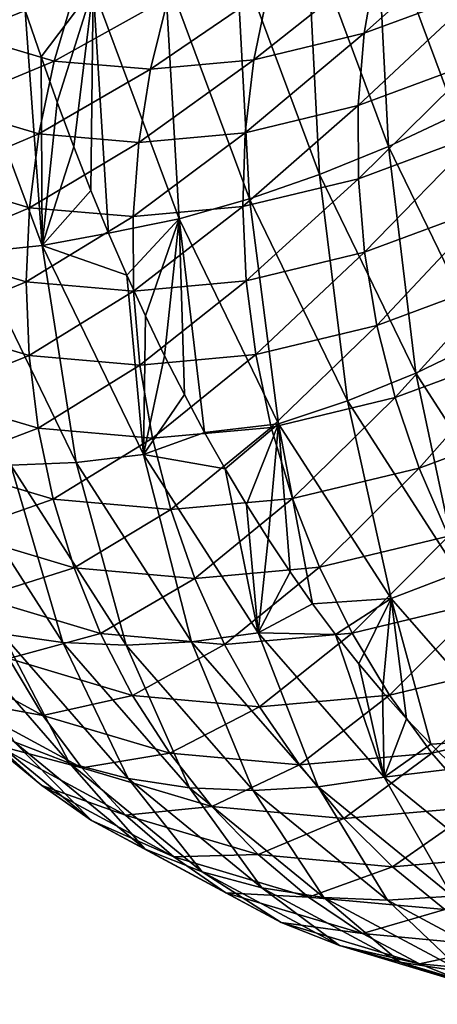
# Model space of a CAD drawing. Header units: millimetres. Extents: x -522 to 188, y -54 to 63.
# Tile 896 of 1056: x 5.9 to 7.5, y -53.7 to -49.92. Entities that reach past the tile are written whole.
import ezdxf

# ---------------------------------------------------------------- set-up
doc = ezdxf.new("R2010")
doc.units = ezdxf.units.MM
doc.header["$LTSCALE"] = 65.185185
doc.layers.add('39', color=7, linetype='CONTINUOUS')
doc.layers.add('40', color=7, linetype='CONTINUOUS')

msp = doc.modelspace()

# ---------------------------------------------------------------- linework, layer by layer
at = {"layer": '39', "linetype": 'CONTINUOUS'}
for points in [[(7.5739, -50.2864, 0.5325), (7.5239, -49.3472, 1.0162), (7.2667, -49.461, 1.0671), (7.5739, -50.2864, 0.5325)], [(7.3156, -50.4078, 0.5474), (7.2667, -49.461, 1.0671), (7.0015, -49.564, 1.0943), (7.3156, -50.4078, 0.5474)], [(7.5739, -50.2864, 0.5325), (7.2667, -49.461, 1.0671), (7.3156, -50.4078, 0.5474), (7.5739, -50.2864, 0.5325)], [(7.051, -50.5153, 0.5398), (7.0015, -49.564, 1.0943), (6.7307, -49.6552, 1.0976), (7.051, -50.5153, 0.5398)], [(7.3156, -50.4078, 0.5474), (7.0015, -49.564, 1.0943), (7.051, -50.5153, 0.5398), (7.3156, -50.4078, 0.5474)], [(6.7307, -49.6552, 1.0976), (6.4567, -49.7338, 1.077), (6.7823, -50.6079, 0.5098), (6.7307, -49.6552, 1.0976)], [(7.051, -50.5153, 0.5398), (6.7307, -49.6552, 1.0976), (6.7823, -50.6079, 0.5098), (7.051, -50.5153, 0.5398)], [(6.1821, -49.799, 1.0326), (6.5121, -50.6849, 0.4576), (6.4567, -49.7338, 1.077), (6.1821, -49.799, 1.0326)], [(6.4567, -49.7338, 1.077), (6.5121, -50.6849, 0.4576), (6.7823, -50.6079, 0.5098), (6.4567, -49.7338, 1.077)], [(5.9211, -49.8855, 0.9448), (5.9813, -50.0631, 0.8399), (6.1821, -49.799, 1.0326), (5.9211, -49.8855, 0.9448)], [(5.9813, -50.0631, 0.8399), (6.0434, -50.2376, 0.7316), (6.1821, -49.799, 1.0326), (5.9813, -50.0631, 0.8399)], [(6.0434, -50.2376, 0.7316), (6.1073, -50.4087, 0.6201), (6.1821, -49.799, 1.0326), (6.0434, -50.2376, 0.7316)], [(6.1073, -50.4087, 0.6201), (6.1732, -50.5764, 0.5053), (6.1821, -49.799, 1.0326), (6.1073, -50.4087, 0.6201)], [(6.1732, -50.5764, 0.5053), (6.241, -50.7406, 0.3872), (6.1821, -49.799, 1.0326), (6.1732, -50.5764, 0.5053)], [(6.1821, -49.799, 1.0326), (6.241, -50.7406, 0.3872), (6.5121, -50.6849, 0.4576), (6.1821, -49.799, 1.0326)], [(7.6775, -51.1536, -0.0791), (7.5739, -50.2864, 0.5325), (7.3156, -50.4078, 0.5474), (7.6775, -51.1536, -0.0791)], [(7.4206, -51.2769, -0.1001), (7.3156, -50.4078, 0.5474), (7.051, -50.5153, 0.5398), (7.4206, -51.2769, -0.1001)], [(7.6775, -51.1536, -0.0791), (7.3156, -50.4078, 0.5474), (7.4206, -51.2769, -0.1001), (7.6775, -51.1536, -0.0791)], [(7.051, -50.5153, 0.5398), (6.7823, -50.6079, 0.5098), (7.1586, -51.3831, -0.1418), (7.051, -50.5153, 0.5398)], [(7.4206, -51.2769, -0.1001), (7.051, -50.5153, 0.5398), (7.1586, -51.3831, -0.1418), (7.4206, -51.2769, -0.1001)], [(6.5121, -50.6849, 0.4576), (6.8939, -51.4714, -0.2037), (6.7823, -50.6079, 0.5098), (6.5121, -50.6849, 0.4576)], [(6.7823, -50.6079, 0.5098), (6.8939, -51.4714, -0.2037), (7.1586, -51.3831, -0.1418), (6.7823, -50.6079, 0.5098)], [(6.241, -50.7406, 0.3872), (6.3107, -50.9012, 0.266), (6.5121, -50.6849, 0.4576), (6.241, -50.7406, 0.3872)], [(6.3107, -50.9012, 0.266), (6.3824, -51.058, 0.1415), (6.5121, -50.6849, 0.4576), (6.3107, -50.9012, 0.266)], [(6.3824, -51.058, 0.1415), (6.4561, -51.2109, 0.0138), (6.5121, -50.6849, 0.4576), (6.3824, -51.058, 0.1415)], [(6.4561, -51.2109, 0.0138), (6.5317, -51.3598, -0.1169), (6.5121, -50.6849, 0.4576), (6.4561, -51.2109, 0.0138)], [(6.5317, -51.3598, -0.1169), (6.6092, -51.5045, -0.2507), (6.5121, -50.6849, 0.4576), (6.5317, -51.3598, -0.1169)], [(6.5121, -50.6849, 0.4576), (6.6092, -51.5045, -0.2507), (6.8939, -51.4714, -0.2037), (6.5121, -50.6849, 0.4576)], [(7.8379, -51.9248, -0.8151), (7.6775, -51.1536, -0.0791), (7.4206, -51.2769, -0.1001), (7.8379, -51.9248, -0.8151)], [(7.4206, -51.2769, -0.1001), (7.1586, -51.3831, -0.1418), (7.5838, -52.0434, -0.8702), (7.4206, -51.2769, -0.1001)], [(7.8379, -51.9248, -0.8151), (7.4206, -51.2769, -0.1001), (7.5838, -52.0434, -0.8702), (7.8379, -51.9248, -0.8151)], [(6.8939, -51.4714, -0.2037), (7.3257, -52.1419, -0.9434), (7.1586, -51.3831, -0.1418), (6.8939, -51.4714, -0.2037)], [(7.1586, -51.3831, -0.1418), (7.3257, -52.1419, -0.9434), (7.5838, -52.0434, -0.8702), (7.1586, -51.3831, -0.1418)], [(6.6092, -51.5045, -0.2507), (6.6887, -51.645, -0.3875), (6.8939, -51.4714, -0.2037), (6.6092, -51.5045, -0.2507)], [(6.6887, -51.645, -0.3875), (6.7699, -51.7812, -0.527), (6.8939, -51.4714, -0.2037), (6.6887, -51.645, -0.3875)], [(6.7699, -51.7812, -0.527), (6.853, -51.9129, -0.6694), (6.8939, -51.4714, -0.2037), (6.7699, -51.7812, -0.527)], [(6.853, -51.9129, -0.6694), (6.9377, -52.04, -0.8144), (6.8939, -51.4714, -0.2037), (6.853, -51.9129, -0.6694)], [(6.9377, -52.04, -0.8144), (7.0242, -52.1624, -0.962), (6.8939, -51.4714, -0.2037), (6.9377, -52.04, -0.8144)], [(6.8939, -51.4714, -0.2037), (7.0242, -52.1624, -0.962), (7.3257, -52.1419, -0.9434), (6.8939, -51.4714, -0.2037)], [(7.3257, -52.1419, -0.9434), (7.799, -52.6834, -1.747), (7.5838, -52.0434, -0.8702), (7.3257, -52.1419, -0.9434)], [(7.0242, -52.1624, -0.962), (7.1122, -52.28, -1.112), (7.3257, -52.1419, -0.9434), (7.0242, -52.1624, -0.962)], [(7.1122, -52.28, -1.112), (7.2018, -52.3928, -1.2644), (7.3257, -52.1419, -0.9434), (7.1122, -52.28, -1.112)], [(7.2018, -52.3928, -1.2644), (7.2927, -52.5007, -1.419), (7.3257, -52.1419, -0.9434), (7.2018, -52.3928, -1.2644)], [(7.2927, -52.5007, -1.419), (7.385, -52.6037, -1.5756), (7.3257, -52.1419, -0.9434), (7.2927, -52.5007, -1.419)], [(7.385, -52.6037, -1.5756), (7.4786, -52.7017, -1.7341), (7.3257, -52.1419, -0.9434), (7.385, -52.6037, -1.5756)], [(7.3257, -52.1419, -0.9434), (7.4786, -52.7017, -1.7341), (7.799, -52.6834, -1.747), (7.3257, -52.1419, -0.9434)], [(7.4786, -52.7017, -1.7341), (7.5732, -52.7947, -1.8944), (7.799, -52.6834, -1.747), (7.4786, -52.7017, -1.7341)]]:
    msp.add_3dface(points, dxfattribs=at)
at = {"layer": '40', "linetype": 'CONTINUOUS'}
for points in [[(7.6724, -49.8059, -9.4788), (7.2228, -49.9727, -8.7269), (7.71, -49.5379, -9.3869), (7.6724, -49.8059, -9.4788)], [(7.71, -49.5379, -9.3869), (7.2228, -49.9727, -8.7269), (7.2691, -49.7014, -8.6496), (7.71, -49.5379, -9.3869)], [(6.1129, -49.8062, -6.7083), (5.6895, -49.9784, -6.1456), (5.7858, -49.7095, -6.1543), (6.1129, -49.8062, -6.7083)], [(7.2228, -49.9727, -8.7269), (6.799, -50.0746, -8.0166), (7.2691, -49.7014, -8.6496), (7.2228, -49.9727, -8.7269)], [(7.2691, -49.7014, -8.6496), (6.799, -50.0746, -8.0166), (6.8554, -49.8009, -7.9565), (7.2691, -49.7014, -8.6496)], [(6.799, -50.0746, -8.0166), (6.4017, -50.111, -7.3492), (6.8554, -49.8009, -7.9565), (6.799, -50.0746, -8.0166)], [(6.8554, -49.8009, -7.9565), (6.4017, -50.111, -7.3492), (6.4697, -49.8363, -7.3092), (6.8554, -49.8009, -7.9565)], [(6.0316, -50.0797, -6.7253), (5.6895, -49.9784, -6.1456), (6.1129, -49.8062, -6.7083), (6.0316, -50.0797, -6.7253)], [(6.4697, -49.8363, -7.3092), (6.0316, -50.0797, -6.7253), (6.1129, -49.8062, -6.7083), (6.4697, -49.8363, -7.3092)], [(6.4017, -50.111, -7.3492), (6.0316, -50.0797, -6.7253), (6.4697, -49.8363, -7.3092), (6.4017, -50.111, -7.3492)], [(7.6583, -50.0801, -9.5582), (7.1997, -50.2501, -8.7914), (7.6724, -49.8059, -9.4788), (7.6583, -50.0801, -9.5582)], [(7.6724, -49.8059, -9.4788), (7.1997, -50.2501, -8.7914), (7.2228, -49.9727, -8.7269), (7.6724, -49.8059, -9.4788)], [(5.9855, -50.7879, 0.2921), (5.9211, -49.8855, 0.9448), (5.6494, -49.8864, 0.8779), (5.9855, -50.7879, 0.2921)], [(5.9855, -50.7879, 0.2921), (5.6494, -49.8864, 0.8779), (5.725, -50.8147, 0.1776), (5.9855, -50.7879, 0.2921)], [(5.9813, -50.0631, 0.8399), (5.9211, -49.8855, 0.9448), (5.9855, -50.7879, 0.2921), (5.9813, -50.0631, 0.8399)], [(6.0316, -50.0797, -6.7253), (5.6154, -50.2534, -6.1223), (5.6895, -49.9784, -6.1456), (6.0316, -50.0797, -6.7253)], [(7.1997, -50.2501, -8.7914), (6.7657, -50.3545, -8.0636), (7.2228, -49.9727, -8.7269), (7.1997, -50.2501, -8.7914)], [(7.2228, -49.9727, -8.7269), (6.7657, -50.3545, -8.0636), (6.799, -50.0746, -8.0166), (7.2228, -49.9727, -8.7269)], [(6.0434, -50.2376, 0.7316), (5.9813, -50.0631, 0.8399), (5.9855, -50.7879, 0.2921), (6.0434, -50.2376, 0.7316)], [(5.9729, -50.3593, -6.7283), (5.6154, -50.2534, -6.1223), (6.0316, -50.0797, -6.7253), (5.9729, -50.3593, -6.7283)], [(6.4017, -50.111, -7.3492), (5.9729, -50.3593, -6.7283), (6.0316, -50.0797, -6.7253), (6.4017, -50.111, -7.3492)], [(6.7657, -50.3545, -8.0636), (6.3566, -50.3919, -7.3757), (6.799, -50.0746, -8.0166), (6.7657, -50.3545, -8.0636)], [(6.799, -50.0746, -8.0166), (6.3566, -50.3919, -7.3757), (6.4017, -50.111, -7.3492), (6.799, -50.0746, -8.0166)], [(7.6583, -50.0801, -9.5582), (7.2001, -50.5312, -8.8427), (7.1997, -50.2501, -8.7914), (7.6583, -50.0801, -9.5582)], [(7.6677, -50.3579, -9.6245), (7.2001, -50.5312, -8.8427), (7.6583, -50.0801, -9.5582), (7.6677, -50.3579, -9.6245)], [(6.3566, -50.3919, -7.3757), (5.9729, -50.3593, -6.7283), (6.4017, -50.111, -7.3492), (6.3566, -50.3919, -7.3757)], [(5.9729, -50.3593, -6.7283), (5.5641, -50.5321, -6.0847), (5.6154, -50.2534, -6.1223), (5.9729, -50.3593, -6.7283)], [(6.1073, -50.4087, 0.6201), (6.0434, -50.2376, 0.7316), (5.9855, -50.7879, 0.2921), (6.1073, -50.4087, 0.6201)], [(7.2001, -50.5312, -8.8427), (6.7557, -50.6381, -8.0971), (7.1997, -50.2501, -8.7914), (7.2001, -50.5312, -8.8427)], [(7.1997, -50.2501, -8.7914), (6.7557, -50.6381, -8.0971), (6.7657, -50.3545, -8.0636), (7.1997, -50.2501, -8.7914)], [(5.9372, -50.6426, -6.7172), (5.5641, -50.5321, -6.0847), (5.9729, -50.3593, -6.7283), (5.9372, -50.6426, -6.7172)], [(6.3566, -50.3919, -7.3757), (5.9372, -50.6426, -6.7172), (5.9729, -50.3593, -6.7283), (6.3566, -50.3919, -7.3757)], [(6.7557, -50.6381, -8.0971), (6.3346, -50.6766, -7.3884), (6.7657, -50.3545, -8.0636), (6.7557, -50.6381, -8.0971)], [(6.7657, -50.3545, -8.0636), (6.3346, -50.6766, -7.3884), (6.3566, -50.3919, -7.3757), (6.7657, -50.3545, -8.0636)], [(7.6677, -50.3579, -9.6245), (7.224, -50.8136, -8.8801), (7.2001, -50.5312, -8.8427), (7.6677, -50.3579, -9.6245)], [(7.7006, -50.6369, -9.677), (7.224, -50.8136, -8.8801), (7.6677, -50.3579, -9.6245), (7.7006, -50.6369, -9.677)], [(6.3346, -50.6766, -7.3884), (5.9372, -50.6426, -6.7172), (6.3566, -50.3919, -7.3757), (6.3346, -50.6766, -7.3884)], [(6.1732, -50.5764, 0.5053), (6.1073, -50.4087, 0.6201), (5.9855, -50.7879, 0.2921), (6.1732, -50.5764, 0.5053)], [(5.9372, -50.6426, -6.7172), (5.5362, -50.8117, -6.0331), (5.5641, -50.5321, -6.0847), (5.9372, -50.6426, -6.7172)], [(7.2001, -50.5312, -8.8427), (6.7691, -50.9229, -8.1167), (6.7557, -50.6381, -8.0971), (7.2001, -50.5312, -8.8427)], [(7.224, -50.8136, -8.8801), (6.7691, -50.9229, -8.1167), (7.2001, -50.5312, -8.8427), (7.224, -50.8136, -8.8801)], [(6.241, -50.7406, 0.3872), (6.1732, -50.5764, 0.5053), (5.9855, -50.7879, 0.2921), (6.241, -50.7406, 0.3872)], [(5.9249, -50.9271, -6.6922), (5.5362, -50.8117, -6.0331), (5.9372, -50.6426, -6.7172), (5.9249, -50.9271, -6.6922)], [(6.3346, -50.6766, -7.3884), (5.9249, -50.9271, -6.6922), (5.9372, -50.6426, -6.7172), (6.3346, -50.6766, -7.3884)], [(6.7557, -50.6381, -8.0971), (6.336, -50.9623, -7.3873), (6.3346, -50.6766, -7.3884), (6.7557, -50.6381, -8.0971)], [(6.7691, -50.9229, -8.1167), (6.336, -50.9623, -7.3873), (6.7557, -50.6381, -8.0971), (6.7691, -50.9229, -8.1167)], [(7.7006, -50.6369, -9.677), (7.271, -51.0945, -8.9034), (7.224, -50.8136, -8.8801), (7.7006, -50.6369, -9.677)], [(7.7566, -50.9145, -9.7153), (7.271, -51.0945, -8.9034), (7.7006, -50.6369, -9.677), (7.7566, -50.9145, -9.7153)], [(6.336, -50.9623, -7.3873), (5.9249, -50.9271, -6.6922), (6.3346, -50.6766, -7.3884), (6.336, -50.9623, -7.3873)], [(6.3107, -50.9012, 0.266), (6.241, -50.7406, 0.3872), (5.9855, -50.7879, 0.2921), (6.3107, -50.9012, 0.266)], [(5.9249, -50.9271, -6.6922), (5.5318, -51.09, -5.968), (5.5362, -50.8117, -6.0331), (5.9249, -50.9271, -6.6922)], [(6.1165, -51.6204, -0.5005), (5.9855, -50.7879, 0.2921), (5.725, -50.8147, 0.1776), (6.1165, -51.6204, -0.5005)], [(6.1165, -51.6204, -0.5005), (5.725, -50.8147, 0.1776), (5.8649, -51.6311, -0.6356), (6.1165, -51.6204, -0.5005)], [(6.3749, -51.5895, -0.3824), (6.3107, -50.9012, 0.266), (5.9855, -50.7879, 0.2921), (6.3749, -51.5895, -0.3824)], [(6.3749, -51.5895, -0.3824), (5.9855, -50.7879, 0.2921), (6.1165, -51.6204, -0.5005), (6.3749, -51.5895, -0.3824)], [(7.224, -50.8136, -8.8801), (6.8058, -51.2062, -8.1224), (6.7691, -50.9229, -8.1167), (7.224, -50.8136, -8.8801)], [(7.271, -51.0945, -8.9034), (6.8058, -51.2062, -8.1224), (7.224, -50.8136, -8.8801), (7.271, -51.0945, -8.9034)], [(5.936, -51.21, -6.6535), (5.5318, -51.09, -5.968), (5.9249, -50.9271, -6.6922), (5.936, -51.21, -6.6535)], [(6.336, -50.9623, -7.3873), (5.936, -51.21, -6.6535), (5.9249, -50.9271, -6.6922), (6.336, -50.9623, -7.3873)], [(6.3824, -51.058, 0.1415), (6.3107, -50.9012, 0.266), (6.3749, -51.5895, -0.3824), (6.3824, -51.058, 0.1415)], [(6.7691, -50.9229, -8.1167), (6.3608, -51.2466, -7.3722), (6.336, -50.9623, -7.3873), (6.7691, -50.9229, -8.1167)], [(6.8058, -51.2062, -8.1224), (6.3608, -51.2466, -7.3722), (6.7691, -50.9229, -8.1167), (6.8058, -51.2062, -8.1224)], [(7.7566, -50.9145, -9.7153), (7.3409, -51.3714, -8.9124), (7.271, -51.0945, -8.9034), (7.7566, -50.9145, -9.7153)], [(7.8353, -51.1882, -9.739), (7.3409, -51.3714, -8.9124), (7.7566, -50.9145, -9.7153), (7.8353, -51.1882, -9.739)], [(6.3608, -51.2466, -7.3722), (5.936, -51.21, -6.6535), (6.336, -50.9623, -7.3873), (6.3608, -51.2466, -7.3722)], [(6.4561, -51.2109, 0.0138), (6.3824, -51.058, 0.1415), (6.3749, -51.5895, -0.3824), (6.4561, -51.2109, 0.0138)], [(5.936, -51.21, -6.6535), (5.5511, -51.3642, -5.8899), (5.5318, -51.09, -5.968), (5.936, -51.21, -6.6535)], [(7.271, -51.0945, -8.9034), (6.8654, -51.4856, -8.114), (6.8058, -51.2062, -8.1224), (7.271, -51.0945, -8.9034)], [(7.3409, -51.3714, -8.9124), (6.8654, -51.4856, -8.114), (7.271, -51.0945, -8.9034), (7.3409, -51.3714, -8.9124)], [(7.8353, -51.1882, -9.739), (7.4329, -51.6419, -8.9069), (7.3409, -51.3714, -8.9124), (7.8353, -51.1882, -9.739)], [(7.936, -51.4555, -9.7478), (7.4329, -51.6419, -8.9069), (7.8353, -51.1882, -9.739), (7.936, -51.4555, -9.7478)], [(5.9706, -51.4889, -6.6015), (5.5511, -51.3642, -5.8899), (5.936, -51.21, -6.6535), (5.9706, -51.4889, -6.6015)], [(6.3608, -51.2466, -7.3722), (5.9706, -51.4889, -6.6015), (5.936, -51.21, -6.6535), (6.3608, -51.2466, -7.3722)], [(6.8058, -51.2062, -8.1224), (6.4088, -51.5269, -7.3435), (6.3608, -51.2466, -7.3722), (6.8058, -51.2062, -8.1224)], [(6.5317, -51.3598, -0.1169), (6.4561, -51.2109, 0.0138), (6.3749, -51.5895, -0.3824), (6.5317, -51.3598, -0.1169)], [(6.8654, -51.4856, -8.114), (6.4088, -51.5269, -7.3435), (6.8058, -51.2062, -8.1224), (6.8654, -51.4856, -8.114)], [(6.4088, -51.5269, -7.3435), (5.9706, -51.4889, -6.6015), (6.3608, -51.2466, -7.3722), (6.4088, -51.5269, -7.3435)], [(5.9706, -51.4889, -6.6015), (5.5938, -51.6319, -5.7996), (5.5511, -51.3642, -5.8899), (5.9706, -51.4889, -6.6015)], [(6.6092, -51.5045, -0.2507), (6.5317, -51.3598, -0.1169), (6.3749, -51.5895, -0.3824), (6.6092, -51.5045, -0.2507)], [(7.3409, -51.3714, -8.9124), (6.9475, -51.7584, -8.0916), (6.8654, -51.4856, -8.114), (7.3409, -51.3714, -8.9124)], [(7.4329, -51.6419, -8.9069), (6.9475, -51.7584, -8.0916), (7.3409, -51.3714, -8.9124), (7.4329, -51.6419, -8.9069)], [(7.936, -51.4555, -9.7478), (7.5463, -51.9035, -8.8871), (7.4329, -51.6419, -8.9069), (7.936, -51.4555, -9.7478)], [(6.0282, -51.7611, -6.5365), (5.5938, -51.6319, -5.7996), (5.9706, -51.4889, -6.6015), (6.0282, -51.7611, -6.5365)], [(6.4088, -51.5269, -7.3435), (6.0282, -51.7611, -6.5365), (5.9706, -51.4889, -6.6015), (6.4088, -51.5269, -7.3435)], [(6.8654, -51.4856, -8.114), (6.4795, -51.8006, -7.3013), (6.4088, -51.5269, -7.3435), (6.8654, -51.4856, -8.114)], [(6.9475, -51.7584, -8.0916), (6.4795, -51.8006, -7.3013), (6.8654, -51.4856, -8.114), (6.9475, -51.7584, -8.0916)], [(6.4795, -51.8006, -7.3013), (6.0282, -51.7611, -6.5365), (6.4088, -51.5269, -7.3435), (6.4795, -51.8006, -7.3013)], [(6.6887, -51.645, -0.3875), (6.6092, -51.5045, -0.2507), (6.3749, -51.5895, -0.3824), (6.6887, -51.645, -0.3875)], [(6.5595, -52.3087, -1.2592), (6.3749, -51.5895, -0.3824), (6.1165, -51.6204, -0.5005), (6.5595, -52.3087, -1.2592)], [(6.8155, -52.274, -1.1371), (6.6887, -51.645, -0.3875), (6.3749, -51.5895, -0.3824), (6.8155, -52.274, -1.1371)], [(6.8155, -52.274, -1.1371), (6.3749, -51.5895, -0.3824), (6.5595, -52.3087, -1.2592), (6.8155, -52.274, -1.1371)], [(6.0282, -51.7611, -6.5365), (5.6595, -51.8908, -5.6979), (5.5938, -51.6319, -5.7996), (6.0282, -51.7611, -6.5365)], [(6.0657, -52.3105, -1.5457), (5.6224, -51.6215, -0.7864), (5.8323, -52.2778, -1.7074), (6.0657, -52.3105, -1.5457)], [(6.0657, -52.3105, -1.5457), (5.8649, -51.6311, -0.6356), (5.6224, -51.6215, -0.7864), (6.0657, -52.3105, -1.5457)], [(6.3088, -52.3209, -1.3958), (6.1165, -51.6204, -0.5005), (5.8649, -51.6311, -0.6356), (6.3088, -52.3209, -1.3958)], [(6.3088, -52.3209, -1.3958), (5.8649, -51.6311, -0.6356), (6.0657, -52.3105, -1.5457), (6.3088, -52.3209, -1.3958)], [(6.5595, -52.3087, -1.2592), (6.1165, -51.6204, -0.5005), (6.3088, -52.3209, -1.3958), (6.5595, -52.3087, -1.2592)], [(6.7699, -51.7812, -0.527), (6.6887, -51.645, -0.3875), (6.8155, -52.274, -1.1371), (6.7699, -51.7812, -0.527)], [(7.4329, -51.6419, -8.9069), (7.0513, -52.0222, -8.0554), (6.9475, -51.7584, -8.0916), (7.4329, -51.6419, -8.9069)], [(7.5463, -51.9035, -8.8871), (7.0513, -52.0222, -8.0554), (7.4329, -51.6419, -8.9069), (7.5463, -51.9035, -8.8871)], [(6.1083, -52.0244, -6.4593), (5.6595, -51.8908, -5.6979), (6.0282, -51.7611, -6.5365), (6.1083, -52.0244, -6.4593)], [(6.4795, -51.8006, -7.3013), (6.1083, -52.0244, -6.4593), (6.0282, -51.7611, -6.5365), (6.4795, -51.8006, -7.3013)], [(6.9475, -51.7584, -8.0916), (6.5723, -52.0651, -7.246), (6.4795, -51.8006, -7.3013), (6.9475, -51.7584, -8.0916)], [(7.0513, -52.0222, -8.0554), (6.5723, -52.0651, -7.246), (6.9475, -51.7584, -8.0916), (7.0513, -52.0222, -8.0554)], [(6.5723, -52.0651, -7.246), (6.1083, -52.0244, -6.4593), (6.4795, -51.8006, -7.3013), (6.5723, -52.0651, -7.246)], [(6.853, -51.9129, -0.6694), (6.7699, -51.7812, -0.527), (6.8155, -52.274, -1.1371), (6.853, -51.9129, -0.6694)], [(6.1083, -52.0244, -6.4593), (5.7478, -52.1384, -5.5857), (5.6595, -51.8908, -5.6979), (6.1083, -52.0244, -6.4593)], [(6.9377, -52.04, -0.8144), (6.853, -51.9129, -0.6694), (6.8155, -52.274, -1.1371), (6.9377, -52.04, -0.8144)], [(7.5463, -51.9035, -8.8871), (7.1759, -52.2746, -8.0058), (7.0513, -52.0222, -8.0554), (7.5463, -51.9035, -8.8871)], [(7.68, -52.1538, -8.8531), (7.1759, -52.2746, -8.0058), (7.5463, -51.9035, -8.8871), (7.68, -52.1538, -8.8531)], [(6.2102, -52.2761, -6.3705), (5.7478, -52.1384, -5.5857), (6.1083, -52.0244, -6.4593), (6.2102, -52.2761, -6.3705)], [(6.5723, -52.0651, -7.246), (6.2102, -52.2761, -6.3705), (6.1083, -52.0244, -6.4593), (6.5723, -52.0651, -7.246)], [(7.0513, -52.0222, -8.0554), (6.6863, -52.3183, -7.1782), (6.5723, -52.0651, -7.246), (7.0513, -52.0222, -8.0554)], [(7.1759, -52.2746, -8.0058), (6.6863, -52.3183, -7.1782), (7.0513, -52.0222, -8.0554), (7.1759, -52.2746, -8.0058)], [(6.6863, -52.3183, -7.1782), (6.2102, -52.2761, -6.3705), (6.5723, -52.0651, -7.246), (6.6863, -52.3183, -7.1782)], [(7.0242, -52.1624, -0.962), (6.9377, -52.04, -0.8144), (6.8155, -52.274, -1.1371), (7.0242, -52.1624, -0.962)], [(6.2102, -52.2761, -6.3705), (5.8576, -52.3724, -5.464), (5.7478, -52.1384, -5.5857), (6.2102, -52.2761, -6.3705)], [(7.1122, -52.28, -1.112), (7.0242, -52.1624, -0.962), (6.8155, -52.274, -1.1371), (7.1122, -52.28, -1.112)], [(7.68, -52.1538, -8.8531), (7.32, -52.5133, -7.9432), (7.1759, -52.2746, -8.0058), (7.68, -52.1538, -8.8531)], [(7.8327, -52.3905, -8.8052), (7.32, -52.5133, -7.9432), (7.68, -52.1538, -8.8531), (7.8327, -52.3905, -8.8052)], [(6.0907, -52.7745, -2.6942), (5.8323, -52.2778, -1.7074), (5.611, -52.2229, -1.8796), (6.0907, -52.7745, -2.6942)], [(6.0907, -52.7745, -2.6942), (5.611, -52.2229, -1.8796), (5.8777, -52.6921, -2.866), (6.0907, -52.7745, -2.6942)], [(6.316, -52.8335, -2.5286), (6.0657, -52.3105, -1.5457), (5.8323, -52.2778, -1.7074), (6.316, -52.8335, -2.5286)], [(6.316, -52.8335, -2.5286), (5.8323, -52.2778, -1.7074), (6.0907, -52.7745, -2.6942), (6.316, -52.8335, -2.5286)], [(6.333, -52.5142, -6.2709), (5.8576, -52.3724, -5.464), (6.2102, -52.2761, -6.3705), (6.333, -52.5142, -6.2709)], [(6.6863, -52.3183, -7.1782), (6.333, -52.5142, -6.2709), (6.2102, -52.2761, -6.3705), (6.6863, -52.3183, -7.1782)], [(7.0452, -52.8655, -2.0837), (6.8155, -52.274, -1.1371), (6.5595, -52.3087, -1.2592), (7.0452, -52.8655, -2.0837)], [(7.1759, -52.2746, -8.0058), (6.8205, -52.5576, -7.0984), (6.6863, -52.3183, -7.1782), (7.1759, -52.2746, -8.0058)], [(7.2986, -52.8275, -1.9572), (7.1122, -52.28, -1.112), (6.8155, -52.274, -1.1371), (7.2986, -52.8275, -1.9572)], [(7.2986, -52.8275, -1.9572), (6.8155, -52.274, -1.1371), (7.0452, -52.8655, -2.0837), (7.2986, -52.8275, -1.9572)], [(7.32, -52.5133, -7.9432), (6.8205, -52.5576, -7.0984), (7.1759, -52.2746, -8.0058), (7.32, -52.5133, -7.9432)], [(7.2018, -52.3928, -1.2644), (7.1122, -52.28, -1.112), (7.2986, -52.8275, -1.9572), (7.2018, -52.3928, -1.2644)], [(6.5516, -52.8685, -2.3707), (6.0657, -52.3105, -1.5457), (6.316, -52.8335, -2.5286), (6.5516, -52.8685, -2.3707)], [(6.5516, -52.8685, -2.3707), (6.3088, -52.3209, -1.3958), (6.0657, -52.3105, -1.5457), (6.5516, -52.8685, -2.3707)], [(6.7954, -52.8792, -2.222), (6.5595, -52.3087, -1.2592), (6.3088, -52.3209, -1.3958), (6.7954, -52.8792, -2.222)], [(6.7954, -52.8792, -2.222), (6.3088, -52.3209, -1.3958), (6.5516, -52.8685, -2.3707), (6.7954, -52.8792, -2.222)], [(6.8205, -52.5576, -7.0984), (6.333, -52.5142, -6.2709), (6.6863, -52.3183, -7.1782), (6.8205, -52.5576, -7.0984)], [(7.0452, -52.8655, -2.0837), (6.5595, -52.3087, -1.2592), (6.7954, -52.8792, -2.222), (7.0452, -52.8655, -2.0837)], [(5.9882, -52.5909, -5.334), (5.5145, -52.3347, -4.5311), (5.8576, -52.3724, -5.464), (5.9882, -52.5909, -5.334)], [(5.9882, -52.5909, -5.334), (5.6523, -52.5292, -4.3734), (5.5145, -52.3347, -4.5311), (5.9882, -52.5909, -5.334)], [(6.333, -52.5142, -6.2709), (5.9882, -52.5909, -5.334), (5.8576, -52.3724, -5.464), (6.333, -52.5142, -6.2709)], [(7.2927, -52.5007, -1.419), (7.2018, -52.3928, -1.2644), (7.2986, -52.8275, -1.9572), (7.2927, -52.5007, -1.419)], [(7.8327, -52.3905, -8.8052), (7.4824, -52.7361, -7.8682), (7.32, -52.5133, -7.9432), (7.8327, -52.3905, -8.8052)], [(8.0032, -52.6115, -8.7439), (7.4824, -52.7361, -7.8682), (7.8327, -52.3905, -8.8052), (8.0032, -52.6115, -8.7439)], [(5.9845, -52.8602, -4.0478), (5.4964, -52.46, -3.2219), (5.8094, -52.7049, -4.2118), (5.9845, -52.8602, -4.0478)], [(5.9845, -52.8602, -4.0478), (5.679, -52.5869, -3.0424), (5.4964, -52.46, -3.2219), (5.9845, -52.8602, -4.0478)], [(6.4756, -52.7363, -6.1615), (5.9882, -52.5909, -5.334), (6.333, -52.5142, -6.2709), (6.4756, -52.7363, -6.1615)], [(6.8205, -52.5576, -7.0984), (6.4756, -52.7363, -6.1615), (6.333, -52.5142, -6.2709), (6.8205, -52.5576, -7.0984)], [(7.32, -52.5133, -7.9432), (6.9737, -52.781, -7.0073), (6.8205, -52.5576, -7.0984), (7.32, -52.5133, -7.9432)], [(7.4824, -52.7361, -7.8682), (6.9737, -52.781, -7.0073), (7.32, -52.5133, -7.9432), (7.4824, -52.7361, -7.8682)], [(7.385, -52.6037, -1.5756), (7.2927, -52.5007, -1.419), (7.2986, -52.8275, -1.9572), (7.385, -52.6037, -1.5756)], [(6.1382, -52.7917, -5.1968), (5.8094, -52.7049, -4.2118), (5.6523, -52.5292, -4.3734), (6.1382, -52.7917, -5.1968)], [(6.1382, -52.7917, -5.1968), (5.6523, -52.5292, -4.3734), (5.9882, -52.5909, -5.334), (6.1382, -52.7917, -5.1968)], [(6.9737, -52.781, -7.0073), (6.4756, -52.7363, -6.1615), (6.8205, -52.5576, -7.0984), (6.9737, -52.781, -7.0073)], [(6.1758, -52.9937, -3.8828), (5.679, -52.5869, -3.0424), (5.9845, -52.8602, -4.0478), (6.1758, -52.9937, -3.8828)], [(6.1758, -52.9937, -3.8828), (5.8777, -52.6921, -2.866), (5.679, -52.5869, -3.0424), (6.1758, -52.9937, -3.8828)], [(6.4756, -52.7363, -6.1615), (6.1382, -52.7917, -5.1968), (5.9882, -52.5909, -5.334), (6.4756, -52.7363, -6.1615)], [(7.4786, -52.7017, -1.7341), (7.385, -52.6037, -1.5756), (7.2986, -52.8275, -1.9572), (7.4786, -52.7017, -1.7341)], [(8.0032, -52.6115, -8.7439), (7.6617, -52.9411, -7.7814), (7.4824, -52.7361, -7.8682), (8.0032, -52.6115, -8.7439)], [(6.3063, -52.9731, -5.0536), (5.9845, -52.8602, -4.0478), (5.8094, -52.7049, -4.2118), (6.3063, -52.9731, -5.0536)], [(6.3063, -52.9731, -5.0536), (5.8094, -52.7049, -4.2118), (6.1382, -52.7917, -5.1968), (6.3063, -52.9731, -5.0536)], [(6.3817, -53.1043, -3.7184), (5.8777, -52.6921, -2.866), (6.1758, -52.9937, -3.8828), (6.3817, -53.1043, -3.7184)], [(6.3817, -53.1043, -3.7184), (6.0907, -52.7745, -2.6942), (5.8777, -52.6921, -2.866), (6.3817, -53.1043, -3.7184)], [(7.5732, -52.7947, -1.8944), (7.4786, -52.7017, -1.7341), (7.2986, -52.8275, -1.9572), (7.5732, -52.7947, -1.8944)], [(6.6367, -52.9406, -6.0431), (6.1382, -52.7917, -5.1968), (6.4756, -52.7363, -6.1615), (6.6367, -52.9406, -6.0431)], [(6.9737, -52.781, -7.0073), (6.6367, -52.9406, -6.0431), (6.4756, -52.7363, -6.1615), (6.9737, -52.781, -7.0073)], [(7.4824, -52.7361, -7.8682), (7.1445, -52.9864, -6.9058), (6.9737, -52.781, -7.0073), (7.4824, -52.7361, -7.8682)], [(7.6617, -52.9411, -7.7814), (7.1445, -52.9864, -6.9058), (7.4824, -52.7361, -7.8682), (7.6617, -52.9411, -7.7814)], [(6.6003, -53.1908, -3.5559), (6.316, -52.8335, -2.5286), (6.0907, -52.7745, -2.6942), (6.6003, -53.1908, -3.5559)], [(6.6003, -53.1908, -3.5559), (6.0907, -52.7745, -2.6942), (6.3817, -53.1043, -3.7184), (6.6003, -53.1908, -3.5559)], [(7.1445, -52.9864, -6.9058), (6.6367, -52.9406, -6.0431), (6.9737, -52.781, -7.0073), (7.1445, -52.9864, -6.9058)], [(6.6367, -52.9406, -6.0431), (6.3063, -52.9731, -5.0536), (6.1382, -52.7917, -5.1968), (6.6367, -52.9406, -6.0431)], [(7.8113, -53.2442, -2.8241), (7.5732, -52.7947, -1.8944), (7.2986, -52.8275, -1.9572), (7.8113, -53.2442, -2.8241)], [(6.491, -53.1335, -4.9058), (5.9845, -52.8602, -4.0478), (6.3063, -52.9731, -5.0536), (6.491, -53.1335, -4.9058)], [(6.491, -53.1335, -4.9058), (6.1758, -52.9937, -3.8828), (5.9845, -52.8602, -4.0478), (6.491, -53.1335, -4.9058)], [(6.8296, -53.2526, -3.3969), (6.5516, -52.8685, -2.3707), (6.316, -52.8335, -2.5286), (6.8296, -53.2526, -3.3969)], [(6.8296, -53.2526, -3.3969), (6.316, -52.8335, -2.5286), (6.6003, -53.1908, -3.5559), (6.8296, -53.2526, -3.3969)], [(7.5606, -53.2848, -2.9552), (7.2986, -52.8275, -1.9572), (7.0452, -52.8655, -2.0837), (7.5606, -53.2848, -2.9552)], [(7.8113, -53.2442, -2.8241), (7.2986, -52.8275, -1.9572), (7.5606, -53.2848, -2.9552), (7.8113, -53.2442, -2.8241)], [(7.0675, -53.2891, -3.2429), (6.7954, -52.8792, -2.222), (6.5516, -52.8685, -2.3707), (7.0675, -53.2891, -3.2429)], [(7.0675, -53.2891, -3.2429), (6.5516, -52.8685, -2.3707), (6.8296, -53.2526, -3.3969), (7.0675, -53.2891, -3.2429)], [(7.312, -53.2998, -3.0952), (7.0452, -52.8655, -2.0837), (6.7954, -52.8792, -2.222), (7.312, -53.2998, -3.0952)], [(7.312, -53.2998, -3.0952), (6.7954, -52.8792, -2.222), (7.0675, -53.2891, -3.2429), (7.312, -53.2998, -3.0952)], [(7.5606, -53.2848, -2.9552), (7.0452, -52.8655, -2.0837), (7.312, -53.2998, -3.0952), (7.5606, -53.2848, -2.9552)], [(6.8148, -53.1251, -5.917), (6.3063, -52.9731, -5.0536), (6.6367, -52.9406, -6.0431), (6.8148, -53.1251, -5.917)], [(6.8148, -53.1251, -5.917), (6.491, -53.1335, -4.9058), (6.3063, -52.9731, -5.0536), (6.8148, -53.1251, -5.917)], [(7.1445, -52.9864, -6.9058), (6.8148, -53.1251, -5.917), (6.6367, -52.9406, -6.0431), (7.1445, -52.9864, -6.9058)], [(7.6617, -52.9411, -7.7814), (7.3314, -53.172, -6.7949), (7.1445, -52.9864, -6.9058), (7.6617, -52.9411, -7.7814)], [(7.8562, -53.1263, -7.6837), (7.3314, -53.172, -6.7949), (7.6617, -52.9411, -7.7814), (7.8562, -53.1263, -7.6837)], [(6.6907, -53.2713, -4.7547), (6.1758, -52.9937, -3.8828), (6.491, -53.1335, -4.9058), (6.6907, -53.2713, -4.7547)], [(6.6907, -53.2713, -4.7547), (6.3817, -53.1043, -3.7184), (6.1758, -52.9937, -3.8828), (6.6907, -53.2713, -4.7547)], [(7.3314, -53.172, -6.7949), (6.8148, -53.1251, -5.917), (7.1445, -52.9864, -6.9058), (7.3314, -53.172, -6.7949)], [(6.9034, -53.3853, -4.6017), (6.3817, -53.1043, -3.7184), (6.6907, -53.2713, -4.7547), (6.9034, -53.3853, -4.6017)], [(6.9034, -53.3853, -4.6017), (6.6003, -53.1908, -3.5559), (6.3817, -53.1043, -3.7184), (6.9034, -53.3853, -4.6017)], [(7.0083, -53.2881, -5.7842), (6.491, -53.1335, -4.9058), (6.8148, -53.1251, -5.917), (7.0083, -53.2881, -5.7842)], [(7.3314, -53.172, -6.7949), (7.0083, -53.2881, -5.7842), (6.8148, -53.1251, -5.917), (7.3314, -53.172, -6.7949)], [(7.8562, -53.1263, -7.6837), (7.5326, -53.3361, -6.6754), (7.3314, -53.172, -6.7949), (7.8562, -53.1263, -7.6837)], [(7.0083, -53.2881, -5.7842), (6.6907, -53.2713, -4.7547), (6.491, -53.1335, -4.9058), (7.0083, -53.2881, -5.7842)], [(7.1273, -53.4745, -4.4482), (6.8296, -53.2526, -3.3969), (6.6003, -53.1908, -3.5559), (7.1273, -53.4745, -4.4482)], [(7.1273, -53.4745, -4.4482), (6.6003, -53.1908, -3.5559), (6.9034, -53.3853, -4.6017), (7.1273, -53.4745, -4.4482)], [(7.5326, -53.3361, -6.6754), (7.0083, -53.2881, -5.7842), (7.3314, -53.172, -6.7949), (7.5326, -53.3361, -6.6754)], [(7.2154, -53.4282, -5.6459), (6.6907, -53.2713, -4.7547), (7.0083, -53.2881, -5.7842), (7.2154, -53.4282, -5.6459)], [(7.2154, -53.4282, -5.6459), (6.9034, -53.3853, -4.6017), (6.6907, -53.2713, -4.7547), (7.2154, -53.4282, -5.6459)], [(7.3604, -53.538, -4.2955), (6.8296, -53.2526, -3.3969), (7.1273, -53.4745, -4.4482), (7.3604, -53.538, -4.2955)], [(7.3604, -53.538, -4.2955), (7.0675, -53.2891, -3.2429), (6.8296, -53.2526, -3.3969), (7.3604, -53.538, -4.2955)], [(7.5326, -53.3361, -6.6754), (7.2154, -53.4282, -5.6459), (7.0083, -53.2881, -5.7842), (7.5326, -53.3361, -6.6754)], [(7.6005, -53.5754, -4.145), (7.312, -53.2998, -3.0952), (7.0675, -53.2891, -3.2429), (7.6005, -53.5754, -4.145)], [(7.6005, -53.5754, -4.145), (7.0675, -53.2891, -3.2429), (7.3604, -53.538, -4.2955), (7.6005, -53.5754, -4.145)], [(7.8454, -53.5862, -3.9982), (7.5606, -53.2848, -2.9552), (7.312, -53.2998, -3.0952), (7.8454, -53.5862, -3.9982)], [(7.8454, -53.5862, -3.9982), (7.312, -53.2998, -3.0952), (7.6005, -53.5754, -4.145), (7.8454, -53.5862, -3.9982)], [(7.7463, -53.4771, -6.5485), (7.2154, -53.4282, -5.6459), (7.5326, -53.3361, -6.6754), (7.7463, -53.4771, -6.5485)], [(7.4344, -53.5442, -5.5034), (6.9034, -53.3853, -4.6017), (7.2154, -53.4282, -5.6459), (7.4344, -53.5442, -5.5034)], [(7.4344, -53.5442, -5.5034), (7.1273, -53.4745, -4.4482), (6.9034, -53.3853, -4.6017), (7.4344, -53.5442, -5.5034)], [(7.7463, -53.4771, -6.5485), (7.4344, -53.5442, -5.5034), (7.2154, -53.4282, -5.6459), (7.7463, -53.4771, -6.5485)], [(7.663, -53.6349, -5.358), (7.3604, -53.538, -4.2955), (7.1273, -53.4745, -4.4482), (7.663, -53.6349, -5.358)], [(7.663, -53.6349, -5.358), (7.1273, -53.4745, -4.4482), (7.4344, -53.5442, -5.5034), (7.663, -53.6349, -5.358)], [(7.9706, -53.5939, -6.4154), (7.4344, -53.5442, -5.5034), (7.7463, -53.4771, -6.5485), (7.9706, -53.5939, -6.4154)], [(7.8994, -53.6996, -5.211), (7.3604, -53.538, -4.2955), (7.663, -53.6349, -5.358), (7.8994, -53.6996, -5.211)], [(7.8994, -53.6996, -5.211), (7.6005, -53.5754, -4.145), (7.3604, -53.538, -4.2955), (7.8994, -53.6996, -5.211)], [(7.9706, -53.5939, -6.4154), (7.663, -53.6349, -5.358), (7.4344, -53.5442, -5.5034), (7.9706, -53.5939, -6.4154)]]:
    msp.add_3dface(points, dxfattribs=at)

doc.saveas('drawing.dxf')
